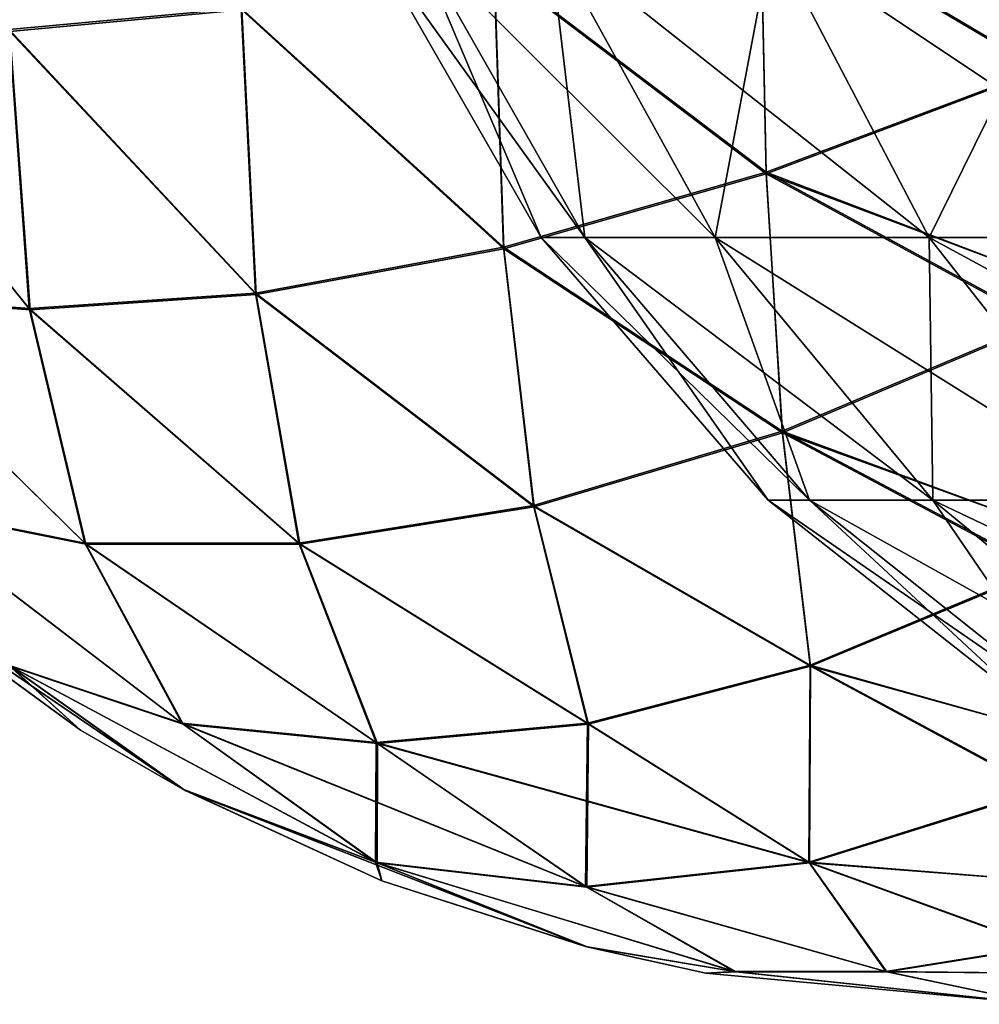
# Model space of a CAD drawing. Header units: millimetres. Extents: x -125 to 125, y -4 to 54.
# Tile 370 of 612: x 38.677 to 38.941, y -3.1 to -2.829. Entities that reach past the tile are written whole.
import ezdxf

# ---------------------------------------------------------------- set-up
doc = ezdxf.new("R2010")
doc.units = ezdxf.units.MM
doc.header["$LTSCALE"] = 65.185185
for name, color, linetype in [('247', 7, 'CONTINUOUS'), ('248', 7, 'CONTINUOUS'), ('249', 7, 'CONTINUOUS'), ('283', 7, 'CONTINUOUS'), ('284', 7, 'CONTINUOUS'), ('285', 7, 'CONTINUOUS'), ('319', 7, 'CONTINUOUS'), ('320', 7, 'CONTINUOUS'), ('321', 7, 'CONTINUOUS'), ('322', 7, 'CONTINUOUS')]:
    doc.layers.add(name, color=color, linetype=linetype)

msp = doc.modelspace()

# ---------------------------------------------------------------- linework, layer by layer
at = {"layer": '247', "color": 7, "linetype": 'Continuous'}
for points in [[(38.65179, -2.74917, 122.79603), (38.73843, -2.82651, 122.7741), (38.67468, -2.83245, 122.82193), (38.65179, -2.74917, 122.79603)], [(38.95817, -2.77475, 122.69346), (38.95817, -2.84315, 122.72503), (38.88102, -2.79757, 122.70914), (38.95817, -2.77475, 122.69346)], [(38.88102, -2.79757, 122.70914), (38.88258, -2.87162, 122.749), (38.8078, -2.81478, 122.73618), (38.88102, -2.79757, 122.70914)], [(38.95817, -2.84315, 122.72503), (38.88258, -2.87162, 122.749), (38.88102, -2.79757, 122.70914), (38.95817, -2.84315, 122.72503)], [(38.8078, -2.81478, 122.73618), (38.81046, -2.89223, 122.78406), (38.73843, -2.82651, 122.7741), (38.8078, -2.81478, 122.73618)], [(38.88258, -2.87162, 122.749), (38.81046, -2.89223, 122.78406), (38.8078, -2.81478, 122.73618), (38.88258, -2.87162, 122.749)], [(38.73843, -2.82651, 122.7741), (38.74239, -2.90482, 122.82947), (38.67468, -2.83245, 122.82193), (38.73843, -2.82651, 122.7741)], [(38.81046, -2.89223, 122.78406), (38.74239, -2.90482, 122.82947), (38.73843, -2.82651, 122.7741), (38.81046, -2.89223, 122.78406)], [(38.68024, -2.90906, 122.88401), (38.62571, -2.90482, 122.94616), (38.61816, -2.83245, 122.87844), (38.68024, -2.90906, 122.88401)], [(38.67468, -2.83245, 122.82193), (38.68024, -2.90906, 122.88401), (38.61816, -2.83245, 122.87844), (38.67468, -2.83245, 122.82193)], [(38.74239, -2.90482, 122.82947), (38.68024, -2.90906, 122.88401), (38.67468, -2.83245, 122.82193), (38.74239, -2.90482, 122.82947)], [(38.95817, -2.84315, 122.72503), (38.95817, -2.91275, 122.77182), (38.88258, -2.87162, 122.749), (38.95817, -2.84315, 122.72503)], [(38.88258, -2.87162, 122.749), (38.88707, -2.94282, 122.80497), (38.81046, -2.89223, 122.78406), (38.88258, -2.87162, 122.749)], [(38.95817, -2.91275, 122.77182), (38.88707, -2.94282, 122.80497), (38.88258, -2.87162, 122.749), (38.95817, -2.91275, 122.77182)], [(38.81046, -2.89223, 122.78406), (38.81879, -2.96319, 122.84781), (38.74239, -2.90482, 122.82947), (38.81046, -2.89223, 122.78406)], [(38.88707, -2.94282, 122.80497), (38.81879, -2.96319, 122.84781), (38.81046, -2.89223, 122.78406), (38.88707, -2.94282, 122.80497)], [(38.69558, -2.97351, 122.95813), (38.64405, -2.96319, 123.02255), (38.62571, -2.90482, 122.94616), (38.69558, -2.97351, 122.95813)], [(38.68024, -2.90906, 122.88401), (38.69558, -2.97351, 122.95813), (38.62571, -2.90482, 122.94616), (38.68024, -2.90906, 122.88401)], [(38.74239, -2.90482, 122.82947), (38.75437, -2.97351, 122.89934), (38.68024, -2.90906, 122.88401), (38.74239, -2.90482, 122.82947)], [(38.81879, -2.96319, 122.84781), (38.75437, -2.97351, 122.89934), (38.74239, -2.90482, 122.82947), (38.81879, -2.96319, 122.84781)], [(38.75437, -2.97351, 122.89934), (38.69558, -2.97351, 122.95813), (38.68024, -2.90906, 122.88401), (38.75437, -2.97351, 122.89934)], [(38.95817, -2.91275, 122.77182), (38.95817, -2.98068, 122.83776), (38.88707, -2.94282, 122.80497), (38.95817, -2.91275, 122.77182)], [(38.88707, -2.94282, 122.80497), (38.89478, -3.00704, 122.87856), (38.81879, -2.96319, 122.84781), (38.88707, -2.94282, 122.80497)], [(38.95817, -2.98068, 122.83776), (38.89478, -3.00704, 122.87856), (38.88707, -2.94282, 122.80497), (38.95817, -2.98068, 122.83776)], [(38.72232, -3.02295, 123.03747), (38.6748, -3.00704, 123.09854), (38.64405, -2.96319, 123.02255), (38.72232, -3.02295, 123.03747)], [(38.69558, -2.97351, 122.95813), (38.72232, -3.02295, 123.03747), (38.64405, -2.96319, 123.02255), (38.69558, -2.97351, 122.95813)], [(38.81879, -2.96319, 122.84781), (38.8337, -3.02295, 122.92609), (38.75437, -2.97351, 122.89934), (38.81879, -2.96319, 122.84781)], [(38.89478, -3.00704, 122.87856), (38.8337, -3.02295, 122.92609), (38.81879, -2.96319, 122.84781), (38.89478, -3.00704, 122.87856)], [(38.77574, -3.0283, 122.9795), (38.72232, -3.02295, 123.03747), (38.69558, -2.97351, 122.95813), (38.77574, -3.0283, 122.9795)], [(38.75437, -2.97351, 122.89934), (38.77574, -3.0283, 122.9795), (38.69558, -2.97351, 122.95813), (38.75437, -2.97351, 122.89934)], [(38.8337, -3.02295, 122.92609), (38.77574, -3.0283, 122.9795), (38.75437, -2.97351, 122.89934), (38.8337, -3.02295, 122.92609)], [(38.6748, -3.00704, 123.09854), (38.69413, -3.0246, 123.16193), (38.634, -2.98068, 123.16193), (38.6748, -3.00704, 123.09854)], [(38.95817, -2.98068, 122.83776), (38.95817, -3.04116, 122.9266), (38.89478, -3.00704, 122.87856), (38.95817, -2.98068, 122.83776)], [(38.72284, -3.04116, 123.16193), (38.69413, -3.0246, 123.16193), (38.6748, -3.00704, 123.09854), (38.72284, -3.04116, 123.16193)], [(38.72232, -3.02295, 123.03747), (38.77566, -3.06112, 123.09822), (38.6748, -3.00704, 123.09854), (38.72232, -3.02295, 123.03747)], [(38.77566, -3.06112, 123.09822), (38.72284, -3.04116, 123.16193), (38.6748, -3.00704, 123.09854), (38.77566, -3.06112, 123.09822)], [(38.89478, -3.00704, 122.87856), (38.89445, -3.06112, 122.97942), (38.8337, -3.02295, 122.92609), (38.89478, -3.00704, 122.87856)], [(38.95817, -3.04116, 122.9266), (38.89445, -3.06112, 122.97942), (38.89478, -3.00704, 122.87856), (38.95817, -3.04116, 122.9266)], [(38.77574, -3.0283, 122.9795), (38.77566, -3.06112, 123.09822), (38.72232, -3.02295, 123.03747), (38.77574, -3.0283, 122.9795)], [(38.8337, -3.02295, 122.92609), (38.83328, -3.06777, 123.03704), (38.77574, -3.0283, 122.9795), (38.8337, -3.02295, 122.92609)], [(38.89445, -3.06112, 122.97942), (38.83328, -3.06777, 123.03704), (38.8337, -3.02295, 122.92609), (38.89445, -3.06112, 122.97942)], [(38.83328, -3.06777, 123.03704), (38.77566, -3.06112, 123.09822), (38.77574, -3.0283, 122.9795), (38.83328, -3.06777, 123.03704)], [(38.77566, -3.06112, 123.09822), (38.77694, -3.066, 123.16193), (38.72284, -3.04116, 123.16193), (38.77566, -3.06112, 123.09822)], [(38.95817, -3.04116, 122.9266), (38.95817, -3.08426, 123.03744), (38.89445, -3.06112, 122.97942), (38.95817, -3.04116, 122.9266)], [(38.8743, -3.09109, 123.1195), (38.83368, -3.08426, 123.16193), (38.77566, -3.06112, 123.09822), (38.8743, -3.09109, 123.1195)], [(38.83328, -3.06777, 123.03704), (38.8743, -3.09109, 123.1195), (38.77566, -3.06112, 123.09822), (38.83328, -3.06777, 123.03704)], [(38.83368, -3.08426, 123.16193), (38.77694, -3.066, 123.16193), (38.77566, -3.06112, 123.09822), (38.83368, -3.08426, 123.16193)], [(38.89445, -3.06112, 122.97942), (38.91574, -3.09109, 123.07806), (38.83328, -3.06777, 123.03704), (38.89445, -3.06112, 122.97942)], [(38.95817, -3.08426, 123.03744), (38.91574, -3.09109, 123.07806), (38.89445, -3.06112, 122.97942), (38.95817, -3.08426, 123.03744)], [(38.91574, -3.09109, 123.07806), (38.8743, -3.09109, 123.1195), (38.83328, -3.06777, 123.03704), (38.91574, -3.09109, 123.07806)], [(38.83368, -3.08426, 123.16193), (38.8743, -3.09109, 123.1195), (38.86597, -3.09143, 123.16193), (38.83368, -3.08426, 123.16193)], [(38.95817, -3.08426, 123.03744), (38.95817, -3.09143, 123.06974), (38.91574, -3.09109, 123.07806), (38.95817, -3.08426, 123.03744)], [(38.8743, -3.09109, 123.1195), (38.95817, -3.1, 123.16193), (38.86597, -3.09143, 123.16193), (38.8743, -3.09109, 123.1195)], [(38.91574, -3.09109, 123.07806), (38.95817, -3.1, 123.16193), (38.8743, -3.09109, 123.1195), (38.91574, -3.09109, 123.07806)], [(38.95817, -3.09143, 123.06974), (38.95817, -3.1, 123.16193), (38.91574, -3.09109, 123.07806), (38.95817, -3.09143, 123.06974)]]:
    msp.add_3dface(points, dxfattribs=at)
at = {"layer": '248', "color": 7, "linetype": 'Continuous'}
for points in [[(38.634, -2.98068, 123.7456), (38.69413, -3.0246, 123.16193), (38.69413, -3.0246, 123.7456), (38.634, -2.98068, 123.7456)], [(38.634, -2.98068, 123.16193), (38.69413, -3.0246, 123.16193), (38.634, -2.98068, 123.7456), (38.634, -2.98068, 123.16193)], [(38.69413, -3.0246, 123.7456), (38.72284, -3.04116, 123.16193), (38.72284, -3.04116, 123.7456), (38.69413, -3.0246, 123.7456)], [(38.69413, -3.0246, 123.16193), (38.72284, -3.04116, 123.16193), (38.69413, -3.0246, 123.7456), (38.69413, -3.0246, 123.16193)], [(38.72284, -3.04116, 123.16193), (38.77694, -3.066, 123.16193), (38.72284, -3.04116, 123.7456), (38.72284, -3.04116, 123.16193)], [(38.72284, -3.04116, 123.7456), (38.77694, -3.066, 123.16193), (38.77694, -3.066, 123.7456), (38.72284, -3.04116, 123.7456)], [(38.77694, -3.066, 123.7456), (38.83368, -3.08426, 123.16193), (38.83368, -3.08426, 123.7456), (38.77694, -3.066, 123.7456)], [(38.77694, -3.066, 123.16193), (38.83368, -3.08426, 123.16193), (38.77694, -3.066, 123.7456), (38.77694, -3.066, 123.16193)], [(38.83368, -3.08426, 123.16193), (38.86597, -3.09143, 123.16193), (38.83368, -3.08426, 123.7456), (38.83368, -3.08426, 123.16193)], [(38.83368, -3.08426, 123.7456), (38.86597, -3.09143, 123.16193), (38.86597, -3.09143, 123.7456), (38.83368, -3.08426, 123.7456)], [(38.86597, -3.09143, 123.16193), (38.95817, -3.1, 123.16193), (38.86597, -3.09143, 123.7456), (38.86597, -3.09143, 123.16193)], [(38.95817, -3.1, 123.16193), (38.95817, -3.1, 123.7456), (38.86597, -3.09143, 123.7456), (38.95817, -3.1, 123.16193)]]:
    msp.add_3dface(points, dxfattribs=at)
at = {"layer": '249', "color": 7, "linetype": 'Continuous'}
for points in [[(38.65179, -2.74917, 124.11149), (38.67468, -2.83245, 124.0856), (38.73843, -2.82651, 124.13343), (38.65179, -2.74917, 124.11149)], [(38.8078, -2.81478, 124.17134), (38.88258, -2.87162, 124.15852), (38.88102, -2.79757, 124.19838), (38.8078, -2.81478, 124.17134)], [(38.88258, -2.87162, 124.15852), (38.95817, -2.84315, 124.1825), (38.88102, -2.79757, 124.19838), (38.88258, -2.87162, 124.15852)], [(38.95817, -2.84315, 124.1825), (38.95817, -2.82113, 124.19404), (38.88102, -2.79757, 124.19838), (38.95817, -2.84315, 124.1825)], [(38.73843, -2.82651, 124.13343), (38.81046, -2.89223, 124.12347), (38.8078, -2.81478, 124.17134), (38.73843, -2.82651, 124.13343)], [(38.81046, -2.89223, 124.12347), (38.88258, -2.87162, 124.15852), (38.8078, -2.81478, 124.17134), (38.81046, -2.89223, 124.12347)], [(38.67468, -2.83245, 124.0856), (38.74239, -2.90482, 124.07805), (38.73843, -2.82651, 124.13343), (38.67468, -2.83245, 124.0856)], [(38.74239, -2.90482, 124.07805), (38.81046, -2.89223, 124.12347), (38.73843, -2.82651, 124.13343), (38.74239, -2.90482, 124.07805)], [(38.61816, -2.83245, 124.02909), (38.68024, -2.90906, 124.02352), (38.67468, -2.83245, 124.0856), (38.61816, -2.83245, 124.02909)], [(38.62571, -2.90482, 123.96137), (38.68024, -2.90906, 124.02352), (38.61816, -2.83245, 124.02909), (38.62571, -2.90482, 123.96137)], [(38.68024, -2.90906, 124.02352), (38.74239, -2.90482, 124.07805), (38.67468, -2.83245, 124.0856), (38.68024, -2.90906, 124.02352)], [(38.95817, -2.90003, 124.14558), (38.95817, -2.84315, 124.1825), (38.88258, -2.87162, 124.15852), (38.95817, -2.90003, 124.14558)], [(38.81046, -2.89223, 124.12347), (38.88707, -2.94282, 124.10256), (38.88258, -2.87162, 124.15852), (38.81046, -2.89223, 124.12347)], [(38.88707, -2.94282, 124.10256), (38.95817, -2.91275, 124.13571), (38.88258, -2.87162, 124.15852), (38.88707, -2.94282, 124.10256)], [(38.95817, -2.91275, 124.13571), (38.95817, -2.90003, 124.14558), (38.88258, -2.87162, 124.15852), (38.95817, -2.91275, 124.13571)], [(38.74239, -2.90482, 124.07805), (38.81879, -2.96319, 124.05971), (38.81046, -2.89223, 124.12347), (38.74239, -2.90482, 124.07805)], [(38.81879, -2.96319, 124.05971), (38.88707, -2.94282, 124.10256), (38.81046, -2.89223, 124.12347), (38.81879, -2.96319, 124.05971)], [(38.62571, -2.90482, 123.96137), (38.69558, -2.97351, 123.9494), (38.68024, -2.90906, 124.02352), (38.62571, -2.90482, 123.96137)], [(38.64405, -2.96319, 123.88497), (38.69558, -2.97351, 123.9494), (38.62571, -2.90482, 123.96137), (38.64405, -2.96319, 123.88497)], [(38.68024, -2.90906, 124.02352), (38.75437, -2.97351, 124.00819), (38.74239, -2.90482, 124.07805), (38.68024, -2.90906, 124.02352)], [(38.75437, -2.97351, 124.00819), (38.81879, -2.96319, 124.05971), (38.74239, -2.90482, 124.07805), (38.75437, -2.97351, 124.00819)], [(38.69558, -2.97351, 123.9494), (38.75437, -2.97351, 124.00819), (38.68024, -2.90906, 124.02352), (38.69558, -2.97351, 123.9494)], [(38.95817, -2.96863, 124.0834), (38.95817, -2.91275, 124.13571), (38.88707, -2.94282, 124.10256), (38.95817, -2.96863, 124.0834)], [(38.81879, -2.96319, 124.05971), (38.89478, -3.00704, 124.02896), (38.88707, -2.94282, 124.10256), (38.81879, -2.96319, 124.05971)], [(38.89478, -3.00704, 124.02896), (38.95817, -2.98068, 124.06977), (38.88707, -2.94282, 124.10256), (38.89478, -3.00704, 124.02896)], [(38.95817, -2.98068, 124.06977), (38.95817, -2.96863, 124.0834), (38.88707, -2.94282, 124.10256), (38.95817, -2.98068, 124.06977)], [(38.64405, -2.96319, 123.88497), (38.72232, -3.02295, 123.87006), (38.69558, -2.97351, 123.9494), (38.64405, -2.96319, 123.88497)], [(38.6748, -3.00704, 123.80898), (38.72232, -3.02295, 123.87006), (38.64405, -2.96319, 123.88497), (38.6748, -3.00704, 123.80898)], [(38.75437, -2.97351, 124.00819), (38.8337, -3.02295, 123.98144), (38.81879, -2.96319, 124.05971), (38.75437, -2.97351, 124.00819)], [(38.8337, -3.02295, 123.98144), (38.89478, -3.00704, 124.02896), (38.81879, -2.96319, 124.05971), (38.8337, -3.02295, 123.98144)], [(38.69558, -2.97351, 123.9494), (38.77574, -3.0283, 123.92803), (38.75437, -2.97351, 124.00819), (38.69558, -2.97351, 123.9494)], [(38.72232, -3.02295, 123.87006), (38.77574, -3.0283, 123.92803), (38.69558, -2.97351, 123.9494), (38.72232, -3.02295, 123.87006)], [(38.77574, -3.0283, 123.92803), (38.8337, -3.02295, 123.98144), (38.75437, -2.97351, 124.00819), (38.77574, -3.0283, 123.92803)], [(38.634, -2.98068, 123.7456), (38.72284, -3.04116, 123.7456), (38.6748, -3.00704, 123.80898), (38.634, -2.98068, 123.7456)], [(38.634, -2.98068, 123.7456), (38.69413, -3.0246, 123.7456), (38.72284, -3.04116, 123.7456), (38.634, -2.98068, 123.7456)], [(38.95817, -3.0246, 124.00964), (38.95817, -2.98068, 124.06977), (38.89478, -3.00704, 124.02896), (38.95817, -3.0246, 124.00964)], [(38.72284, -3.04116, 123.7456), (38.77566, -3.06112, 123.80931), (38.6748, -3.00704, 123.80898), (38.72284, -3.04116, 123.7456)], [(38.6748, -3.00704, 123.80898), (38.77566, -3.06112, 123.80931), (38.72232, -3.02295, 123.87006), (38.6748, -3.00704, 123.80898)], [(38.8337, -3.02295, 123.98144), (38.89445, -3.06112, 123.9281), (38.89478, -3.00704, 124.02896), (38.8337, -3.02295, 123.98144)], [(38.89445, -3.06112, 123.9281), (38.95817, -3.04116, 123.98092), (38.89478, -3.00704, 124.02896), (38.89445, -3.06112, 123.9281)], [(38.95817, -3.04116, 123.98092), (38.95817, -3.0246, 124.00964), (38.89478, -3.00704, 124.02896), (38.95817, -3.04116, 123.98092)], [(38.72232, -3.02295, 123.87006), (38.83328, -3.06777, 123.87048), (38.77574, -3.0283, 123.92803), (38.72232, -3.02295, 123.87006)], [(38.77566, -3.06112, 123.80931), (38.83328, -3.06777, 123.87048), (38.72232, -3.02295, 123.87006), (38.77566, -3.06112, 123.80931)], [(38.77574, -3.0283, 123.92803), (38.89445, -3.06112, 123.9281), (38.8337, -3.02295, 123.98144), (38.77574, -3.0283, 123.92803)], [(38.83328, -3.06777, 123.87048), (38.89445, -3.06112, 123.9281), (38.77574, -3.0283, 123.92803), (38.83328, -3.06777, 123.87048)], [(38.72284, -3.04116, 123.7456), (38.83368, -3.08426, 123.7456), (38.77566, -3.06112, 123.80931), (38.72284, -3.04116, 123.7456)], [(38.72284, -3.04116, 123.7456), (38.77694, -3.066, 123.7456), (38.83368, -3.08426, 123.7456), (38.72284, -3.04116, 123.7456)], [(38.95817, -3.066, 123.92682), (38.95817, -3.04116, 123.98092), (38.89445, -3.06112, 123.9281), (38.95817, -3.066, 123.92682)], [(38.83368, -3.08426, 123.7456), (38.8743, -3.09109, 123.78802), (38.77566, -3.06112, 123.80931), (38.83368, -3.08426, 123.7456)], [(38.77566, -3.06112, 123.80931), (38.8743, -3.09109, 123.78802), (38.83328, -3.06777, 123.87048), (38.77566, -3.06112, 123.80931)], [(38.83328, -3.06777, 123.87048), (38.91574, -3.09109, 123.82946), (38.89445, -3.06112, 123.9281), (38.83328, -3.06777, 123.87048)], [(38.95817, -3.08426, 123.87008), (38.95817, -3.066, 123.92682), (38.89445, -3.06112, 123.9281), (38.95817, -3.08426, 123.87008)], [(38.91574, -3.09109, 123.82946), (38.95817, -3.08426, 123.87008), (38.89445, -3.06112, 123.9281), (38.91574, -3.09109, 123.82946)], [(38.8743, -3.09109, 123.78802), (38.91574, -3.09109, 123.82946), (38.83328, -3.06777, 123.87048), (38.8743, -3.09109, 123.78802)], [(38.83368, -3.08426, 123.7456), (38.86597, -3.09143, 123.7456), (38.8743, -3.09109, 123.78802), (38.83368, -3.08426, 123.7456)], [(38.95817, -3.09143, 123.83779), (38.95817, -3.08426, 123.87008), (38.91574, -3.09109, 123.82946), (38.95817, -3.09143, 123.83779)], [(38.86597, -3.09143, 123.7456), (38.95817, -3.1, 123.7456), (38.8743, -3.09109, 123.78802), (38.86597, -3.09143, 123.7456)], [(38.8743, -3.09109, 123.78802), (38.95817, -3.1, 123.7456), (38.91574, -3.09109, 123.82946), (38.8743, -3.09109, 123.78802)], [(38.95817, -3.1, 123.7456), (38.95817, -3.09143, 123.83779), (38.91574, -3.09109, 123.82946), (38.95817, -3.1, 123.7456)]]:
    msp.add_3dface(points, dxfattribs=at)
at = {"layer": '283', "color": 7, "linetype": 'Continuous'}
for points in [[(38.7383, -2.82604, -122.7739), (38.65168, -2.74865, -122.79591), (38.67451, -2.83197, -122.82174), (38.7383, -2.82604, -122.7739)], [(38.88097, -2.79714, -122.70896), (38.80771, -2.81433, -122.73599), (38.88252, -2.8712, -122.74873), (38.88097, -2.79714, -122.70896)], [(38.95817, -2.84274, -122.7248), (38.95817, -2.82113, -122.71349), (38.88097, -2.79714, -122.70896), (38.95817, -2.84274, -122.7248)], [(38.95817, -2.84274, -122.7248), (38.88097, -2.79714, -122.70896), (38.88252, -2.8712, -122.74873), (38.95817, -2.84274, -122.7248)], [(38.80771, -2.81433, -122.73599), (38.7383, -2.82604, -122.7739), (38.81033, -2.8918, -122.78378), (38.80771, -2.81433, -122.73599)], [(38.88252, -2.8712, -122.74873), (38.80771, -2.81433, -122.73599), (38.81033, -2.8918, -122.78378), (38.88252, -2.8712, -122.74873)], [(38.7383, -2.82604, -122.7739), (38.67451, -2.83197, -122.82174), (38.7422, -2.9044, -122.82921), (38.7383, -2.82604, -122.7739)], [(38.81033, -2.8918, -122.78378), (38.7383, -2.82604, -122.7739), (38.7422, -2.9044, -122.82921), (38.81033, -2.8918, -122.78378)], [(38.68001, -2.90863, -122.88377), (38.61797, -2.83197, -122.87827), (38.62544, -2.9044, -122.94597), (38.68001, -2.90863, -122.88377)], [(38.67451, -2.83197, -122.82174), (38.61797, -2.83197, -122.87827), (38.68001, -2.90863, -122.88377), (38.67451, -2.83197, -122.82174)], [(38.7422, -2.9044, -122.82921), (38.67451, -2.83197, -122.82174), (38.68001, -2.90863, -122.88377), (38.7422, -2.9044, -122.82921)], [(38.95817, -2.90003, -122.76195), (38.95817, -2.84274, -122.7248), (38.88252, -2.8712, -122.74873), (38.95817, -2.90003, -122.76195)], [(38.88252, -2.8712, -122.74873), (38.81033, -2.8918, -122.78378), (38.88699, -2.94242, -122.8046), (38.88252, -2.8712, -122.74873)], [(38.95817, -2.91234, -122.77149), (38.95817, -2.90003, -122.76195), (38.88252, -2.8712, -122.74873), (38.95817, -2.91234, -122.77149)], [(38.95817, -2.91234, -122.77149), (38.88252, -2.8712, -122.74873), (38.88699, -2.94242, -122.8046), (38.95817, -2.91234, -122.77149)], [(38.81033, -2.8918, -122.78378), (38.7422, -2.9044, -122.82921), (38.81862, -2.96281, -122.84746), (38.81033, -2.8918, -122.78378)], [(38.88699, -2.94242, -122.8046), (38.81033, -2.8918, -122.78378), (38.81862, -2.96281, -122.84746), (38.88699, -2.94242, -122.8046)], [(38.68001, -2.90863, -122.88377), (38.62544, -2.9044, -122.94597), (38.69526, -2.97315, -122.95787), (38.68001, -2.90863, -122.88377)], [(38.69526, -2.97315, -122.95787), (38.62544, -2.9044, -122.94597), (38.64369, -2.96281, -123.02238), (38.69526, -2.97315, -122.95787)], [(38.7422, -2.9044, -122.82921), (38.68001, -2.90863, -122.88377), (38.75411, -2.97315, -122.89902), (38.7422, -2.9044, -122.82921)], [(38.81862, -2.96281, -122.84746), (38.7422, -2.9044, -122.82921), (38.75411, -2.97315, -122.89902), (38.81862, -2.96281, -122.84746)], [(38.75411, -2.97315, -122.89902), (38.68001, -2.90863, -122.88377), (38.69526, -2.97315, -122.95787), (38.75411, -2.97315, -122.89902)], [(38.95817, -2.96863, -122.82413), (38.95817, -2.91234, -122.77149), (38.88699, -2.94242, -122.8046), (38.95817, -2.96863, -122.82413)], [(38.88699, -2.94242, -122.8046), (38.81862, -2.96281, -122.84746), (38.89467, -3.00671, -122.8781), (38.88699, -2.94242, -122.8046)], [(38.95817, -2.98029, -122.83731), (38.95817, -2.96863, -122.82413), (38.88699, -2.94242, -122.8046), (38.95817, -2.98029, -122.83731)], [(38.95817, -2.98029, -122.83731), (38.88699, -2.94242, -122.8046), (38.89467, -3.00671, -122.8781), (38.95817, -2.98029, -122.83731)], [(38.69526, -2.97315, -122.95787), (38.64369, -2.96281, -123.02238), (38.72192, -3.02266, -123.03724), (38.69526, -2.97315, -122.95787)], [(38.72192, -3.02266, -123.03724), (38.64369, -2.96281, -123.02238), (38.67434, -3.00671, -123.09843), (38.72192, -3.02266, -123.03724)], [(38.81862, -2.96281, -122.84746), (38.75411, -2.97315, -122.89902), (38.83348, -3.02266, -122.92568), (38.81862, -2.96281, -122.84746)], [(38.89467, -3.00671, -122.8781), (38.81862, -2.96281, -122.84746), (38.83348, -3.02266, -122.92568), (38.89467, -3.00671, -122.8781)], [(38.77541, -3.02802, -122.97917), (38.69526, -2.97315, -122.95787), (38.72192, -3.02266, -123.03724), (38.77541, -3.02802, -122.97917)], [(38.75411, -2.97315, -122.89902), (38.69526, -2.97315, -122.95787), (38.77541, -3.02802, -122.97917), (38.75411, -2.97315, -122.89902)], [(38.83348, -3.02266, -122.92568), (38.75411, -2.97315, -122.89902), (38.77541, -3.02802, -122.97917), (38.83348, -3.02266, -122.92568)], [(38.67434, -3.00671, -123.09843), (38.63355, -2.98029, -123.16193), (38.72223, -3.04084, -123.16193), (38.67434, -3.00671, -123.09843)], [(38.72223, -3.04084, -123.16193), (38.63355, -2.98029, -123.16193), (38.69413, -3.0246, -123.16193), (38.72223, -3.04084, -123.16193)], [(38.95817, -3.0246, -122.89789), (38.95817, -2.98029, -122.83731), (38.89467, -3.00671, -122.8781), (38.95817, -3.0246, -122.89789)], [(38.72192, -3.02266, -123.03724), (38.67434, -3.00671, -123.09843), (38.77515, -3.06089, -123.09803), (38.72192, -3.02266, -123.03724)], [(38.77515, -3.06089, -123.09803), (38.67434, -3.00671, -123.09843), (38.72223, -3.04084, -123.16193), (38.77515, -3.06089, -123.09803)], [(38.89467, -3.00671, -122.8781), (38.83348, -3.02266, -122.92568), (38.89427, -3.06089, -122.97892), (38.89467, -3.00671, -122.8781)], [(38.95817, -3.04084, -122.926), (38.89467, -3.00671, -122.8781), (38.89427, -3.06089, -122.97892), (38.95817, -3.04084, -122.926)], [(38.95817, -3.04084, -122.926), (38.95817, -3.0246, -122.89789), (38.89467, -3.00671, -122.8781), (38.95817, -3.04084, -122.926)], [(38.77541, -3.02802, -122.97917), (38.72192, -3.02266, -123.03724), (38.83292, -3.06758, -123.03668), (38.77541, -3.02802, -122.97917)], [(38.83292, -3.06758, -123.03668), (38.72192, -3.02266, -123.03724), (38.77515, -3.06089, -123.09803), (38.83292, -3.06758, -123.03668)], [(38.83348, -3.02266, -122.92568), (38.77541, -3.02802, -122.97917), (38.89427, -3.06089, -122.97892), (38.83348, -3.02266, -122.92568)], [(38.89427, -3.06089, -122.97892), (38.77541, -3.02802, -122.97917), (38.83292, -3.06758, -123.03668), (38.89427, -3.06089, -122.97892)], [(38.83295, -3.08407, -123.16193), (38.72223, -3.04084, -123.16193), (38.77694, -3.066, -123.16193), (38.83295, -3.08407, -123.16193)], [(38.77515, -3.06089, -123.09803), (38.72223, -3.04084, -123.16193), (38.83295, -3.08407, -123.16193), (38.77515, -3.06089, -123.09803)], [(38.95817, -3.066, -122.98071), (38.95817, -3.04084, -122.926), (38.89427, -3.06089, -122.97892), (38.95817, -3.066, -122.98071)], [(38.87381, -3.09098, -123.11925), (38.77515, -3.06089, -123.09803), (38.83295, -3.08407, -123.16193), (38.87381, -3.09098, -123.11925)], [(38.83292, -3.06758, -123.03668), (38.77515, -3.06089, -123.09803), (38.87381, -3.09098, -123.11925), (38.83292, -3.06758, -123.03668)], [(38.89427, -3.06089, -122.97892), (38.83292, -3.06758, -123.03668), (38.91548, -3.09098, -123.07757), (38.89427, -3.06089, -122.97892)], [(38.95817, -3.08407, -123.03672), (38.95817, -3.066, -122.98071), (38.89427, -3.06089, -122.97892), (38.95817, -3.08407, -123.03672)], [(38.95817, -3.08407, -123.03672), (38.89427, -3.06089, -122.97892), (38.91548, -3.09098, -123.07757), (38.95817, -3.08407, -123.03672)], [(38.91548, -3.09098, -123.07757), (38.83292, -3.06758, -123.03668), (38.87381, -3.09098, -123.11925), (38.91548, -3.09098, -123.07757)], [(38.87381, -3.09098, -123.11925), (38.83295, -3.08407, -123.16193), (38.86597, -3.09143, -123.16193), (38.87381, -3.09098, -123.11925)], [(38.95817, -3.09143, -123.06974), (38.95817, -3.08407, -123.03672), (38.91548, -3.09098, -123.07757), (38.95817, -3.09143, -123.06974)], [(38.95817, -3.1, -123.16193), (38.87381, -3.09098, -123.11925), (38.86597, -3.09143, -123.16193), (38.95817, -3.1, -123.16193)], [(38.95817, -3.1, -123.16193), (38.91548, -3.09098, -123.07757), (38.87381, -3.09098, -123.11925), (38.95817, -3.1, -123.16193)], [(38.95817, -3.1, -123.16193), (38.95817, -3.09143, -123.06974), (38.91548, -3.09098, -123.07757), (38.95817, -3.1, -123.16193)]]:
    msp.add_3dface(points, dxfattribs=at)
at = {"layer": '284', "color": 7, "linetype": 'Continuous'}
for points in [[(38.69413, -3.0246, -123.16193), (38.63355, -2.98029, -123.16193), (38.69413, -3.0246, -123.7456), (38.69413, -3.0246, -123.16193)], [(38.69413, -3.0246, -123.7456), (38.63355, -2.98029, -123.16193), (38.63355, -2.98029, -123.7456), (38.69413, -3.0246, -123.7456)], [(38.72223, -3.04084, -123.7456), (38.69413, -3.0246, -123.16193), (38.69413, -3.0246, -123.7456), (38.72223, -3.04084, -123.7456)], [(38.72223, -3.04084, -123.16193), (38.69413, -3.0246, -123.16193), (38.72223, -3.04084, -123.7456), (38.72223, -3.04084, -123.16193)], [(38.77694, -3.066, -123.7456), (38.72223, -3.04084, -123.16193), (38.72223, -3.04084, -123.7456), (38.77694, -3.066, -123.7456)], [(38.77694, -3.066, -123.16193), (38.72223, -3.04084, -123.16193), (38.77694, -3.066, -123.7456), (38.77694, -3.066, -123.16193)], [(38.83295, -3.08407, -123.7456), (38.77694, -3.066, -123.16193), (38.77694, -3.066, -123.7456), (38.83295, -3.08407, -123.7456)], [(38.83295, -3.08407, -123.16193), (38.77694, -3.066, -123.16193), (38.83295, -3.08407, -123.7456), (38.83295, -3.08407, -123.16193)], [(38.86597, -3.09143, -123.7456), (38.83295, -3.08407, -123.16193), (38.83295, -3.08407, -123.7456), (38.86597, -3.09143, -123.7456)], [(38.86597, -3.09143, -123.16193), (38.83295, -3.08407, -123.16193), (38.86597, -3.09143, -123.7456), (38.86597, -3.09143, -123.16193)], [(38.95817, -3.1, -123.7456), (38.95817, -3.1, -123.16193), (38.86597, -3.09143, -123.16193), (38.95817, -3.1, -123.7456)], [(38.95817, -3.1, -123.7456), (38.86597, -3.09143, -123.16193), (38.86597, -3.09143, -123.7456), (38.95817, -3.1, -123.7456)]]:
    msp.add_3dface(points, dxfattribs=at)
at = {"layer": '285', "color": 7, "linetype": 'Continuous'}
for points in [[(38.67451, -2.83197, -124.08579), (38.65168, -2.74865, -124.11161), (38.7383, -2.82604, -124.13362), (38.67451, -2.83197, -124.08579)], [(38.88097, -2.79714, -124.19856), (38.95817, -2.77434, -124.21422), (38.95817, -2.84274, -124.18272), (38.88097, -2.79714, -124.19856)], [(38.80771, -2.81433, -124.17154), (38.88097, -2.79714, -124.19856), (38.88252, -2.8712, -124.15879), (38.80771, -2.81433, -124.17154)], [(38.88252, -2.8712, -124.15879), (38.88097, -2.79714, -124.19856), (38.95817, -2.84274, -124.18272), (38.88252, -2.8712, -124.15879)], [(38.7383, -2.82604, -124.13362), (38.80771, -2.81433, -124.17154), (38.81033, -2.8918, -124.12374), (38.7383, -2.82604, -124.13362)], [(38.81033, -2.8918, -124.12374), (38.80771, -2.81433, -124.17154), (38.88252, -2.8712, -124.15879), (38.81033, -2.8918, -124.12374)], [(38.67451, -2.83197, -124.08579), (38.7383, -2.82604, -124.13362), (38.7422, -2.9044, -124.07832), (38.67451, -2.83197, -124.08579)], [(38.7422, -2.9044, -124.07832), (38.7383, -2.82604, -124.13362), (38.81033, -2.8918, -124.12374), (38.7422, -2.9044, -124.07832)], [(38.61797, -2.83197, -124.02925), (38.67451, -2.83197, -124.08579), (38.68001, -2.90863, -124.02376), (38.61797, -2.83197, -124.02925)], [(38.62544, -2.9044, -123.96156), (38.61797, -2.83197, -124.02925), (38.68001, -2.90863, -124.02376), (38.62544, -2.9044, -123.96156)], [(38.68001, -2.90863, -124.02376), (38.67451, -2.83197, -124.08579), (38.7422, -2.9044, -124.07832), (38.68001, -2.90863, -124.02376)], [(38.88252, -2.8712, -124.15879), (38.95817, -2.84274, -124.18272), (38.95817, -2.91234, -124.13603), (38.88252, -2.8712, -124.15879)], [(38.81033, -2.8918, -124.12374), (38.88252, -2.8712, -124.15879), (38.88699, -2.94242, -124.10292), (38.81033, -2.8918, -124.12374)], [(38.88699, -2.94242, -124.10292), (38.88252, -2.8712, -124.15879), (38.95817, -2.91234, -124.13603), (38.88699, -2.94242, -124.10292)], [(38.7422, -2.9044, -124.07832), (38.81033, -2.8918, -124.12374), (38.81862, -2.96281, -124.06007), (38.7422, -2.9044, -124.07832)], [(38.81862, -2.96281, -124.06007), (38.81033, -2.8918, -124.12374), (38.88699, -2.94242, -124.10292), (38.81862, -2.96281, -124.06007)], [(38.62544, -2.9044, -123.96156), (38.68001, -2.90863, -124.02376), (38.69526, -2.97315, -123.94965), (38.62544, -2.9044, -123.96156)], [(38.64369, -2.96281, -123.88515), (38.62544, -2.9044, -123.96156), (38.69526, -2.97315, -123.94965), (38.64369, -2.96281, -123.88515)], [(38.68001, -2.90863, -124.02376), (38.7422, -2.9044, -124.07832), (38.75411, -2.97315, -124.0085), (38.68001, -2.90863, -124.02376)], [(38.75411, -2.97315, -124.0085), (38.7422, -2.9044, -124.07832), (38.81862, -2.96281, -124.06007), (38.75411, -2.97315, -124.0085)], [(38.69526, -2.97315, -123.94965), (38.68001, -2.90863, -124.02376), (38.75411, -2.97315, -124.0085), (38.69526, -2.97315, -123.94965)], [(38.88699, -2.94242, -124.10292), (38.95817, -2.91234, -124.13603), (38.95817, -2.98029, -124.07022), (38.88699, -2.94242, -124.10292)], [(38.81862, -2.96281, -124.06007), (38.88699, -2.94242, -124.10292), (38.89467, -3.00671, -124.02942), (38.81862, -2.96281, -124.06007)], [(38.89467, -3.00671, -124.02942), (38.88699, -2.94242, -124.10292), (38.95817, -2.98029, -124.07022), (38.89467, -3.00671, -124.02942)], [(38.64369, -2.96281, -123.88515), (38.69526, -2.97315, -123.94965), (38.72192, -3.02266, -123.87029), (38.64369, -2.96281, -123.88515)], [(38.67434, -3.00671, -123.80909), (38.64369, -2.96281, -123.88515), (38.72192, -3.02266, -123.87029), (38.67434, -3.00671, -123.80909)], [(38.75411, -2.97315, -124.0085), (38.81862, -2.96281, -124.06007), (38.83348, -3.02266, -123.98185), (38.75411, -2.97315, -124.0085)], [(38.83348, -3.02266, -123.98185), (38.81862, -2.96281, -124.06007), (38.89467, -3.00671, -124.02942), (38.83348, -3.02266, -123.98185)], [(38.69526, -2.97315, -123.94965), (38.75411, -2.97315, -124.0085), (38.77541, -3.02802, -123.92836), (38.69526, -2.97315, -123.94965)], [(38.72192, -3.02266, -123.87029), (38.69526, -2.97315, -123.94965), (38.77541, -3.02802, -123.92836), (38.72192, -3.02266, -123.87029)], [(38.77541, -3.02802, -123.92836), (38.75411, -2.97315, -124.0085), (38.83348, -3.02266, -123.98185), (38.77541, -3.02802, -123.92836)], [(38.69413, -3.0246, -123.7456), (38.63355, -2.98029, -123.7456), (38.67434, -3.00671, -123.80909), (38.69413, -3.0246, -123.7456)], [(38.89467, -3.00671, -124.02942), (38.95817, -2.98029, -124.07022), (38.95817, -3.04084, -123.98153), (38.89467, -3.00671, -124.02942)], [(38.67434, -3.00671, -123.80909), (38.72192, -3.02266, -123.87029), (38.77515, -3.06089, -123.80949), (38.67434, -3.00671, -123.80909)], [(38.72223, -3.04084, -123.7456), (38.69413, -3.0246, -123.7456), (38.67434, -3.00671, -123.80909), (38.72223, -3.04084, -123.7456)], [(38.72223, -3.04084, -123.7456), (38.67434, -3.00671, -123.80909), (38.77515, -3.06089, -123.80949), (38.72223, -3.04084, -123.7456)], [(38.83348, -3.02266, -123.98185), (38.89467, -3.00671, -124.02942), (38.89427, -3.06089, -123.92861), (38.83348, -3.02266, -123.98185)], [(38.89427, -3.06089, -123.92861), (38.89467, -3.00671, -124.02942), (38.95817, -3.04084, -123.98153), (38.89427, -3.06089, -123.92861)], [(38.72192, -3.02266, -123.87029), (38.77541, -3.02802, -123.92836), (38.77515, -3.06089, -123.80949), (38.72192, -3.02266, -123.87029)], [(38.77541, -3.02802, -123.92836), (38.83348, -3.02266, -123.98185), (38.83292, -3.06758, -123.87084), (38.77541, -3.02802, -123.92836)], [(38.83292, -3.06758, -123.87084), (38.83348, -3.02266, -123.98185), (38.89427, -3.06089, -123.92861), (38.83292, -3.06758, -123.87084)], [(38.77515, -3.06089, -123.80949), (38.77541, -3.02802, -123.92836), (38.83292, -3.06758, -123.87084), (38.77515, -3.06089, -123.80949)], [(38.77694, -3.066, -123.7456), (38.72223, -3.04084, -123.7456), (38.77515, -3.06089, -123.80949), (38.77694, -3.066, -123.7456)], [(38.89427, -3.06089, -123.92861), (38.95817, -3.04084, -123.98153), (38.95817, -3.08407, -123.87081), (38.89427, -3.06089, -123.92861)], [(38.77515, -3.06089, -123.80949), (38.83292, -3.06758, -123.87084), (38.87381, -3.09098, -123.78828), (38.77515, -3.06089, -123.80949)], [(38.83295, -3.08407, -123.7456), (38.77694, -3.066, -123.7456), (38.77515, -3.06089, -123.80949), (38.83295, -3.08407, -123.7456)], [(38.83295, -3.08407, -123.7456), (38.77515, -3.06089, -123.80949), (38.87381, -3.09098, -123.78828), (38.83295, -3.08407, -123.7456)], [(38.83292, -3.06758, -123.87084), (38.89427, -3.06089, -123.92861), (38.91548, -3.09098, -123.82996), (38.83292, -3.06758, -123.87084)], [(38.91548, -3.09098, -123.82996), (38.89427, -3.06089, -123.92861), (38.95817, -3.08407, -123.87081), (38.91548, -3.09098, -123.82996)], [(38.87381, -3.09098, -123.78828), (38.83292, -3.06758, -123.87084), (38.91548, -3.09098, -123.82996), (38.87381, -3.09098, -123.78828)], [(38.86597, -3.09143, -123.7456), (38.83295, -3.08407, -123.7456), (38.87381, -3.09098, -123.78828), (38.86597, -3.09143, -123.7456)], [(38.91548, -3.09098, -123.82996), (38.95817, -3.08407, -123.87081), (38.95817, -3.09143, -123.83779), (38.91548, -3.09098, -123.82996)], [(38.95817, -3.1, -123.7456), (38.86597, -3.09143, -123.7456), (38.87381, -3.09098, -123.78828), (38.95817, -3.1, -123.7456)], [(38.95817, -3.1, -123.7456), (38.87381, -3.09098, -123.78828), (38.91548, -3.09098, -123.82996), (38.95817, -3.1, -123.7456)], [(38.95817, -3.1, -123.7456), (38.91548, -3.09098, -123.82996), (38.95817, -3.09143, -123.83779), (38.95817, -3.1, -123.7456)]]:
    msp.add_3dface(points, dxfattribs=at)
at = {"layer": '319', "color": 7, "linetype": 'Continuous'}
for points in [[(38.77325, -2.80644, 40), (38.83275, -2.88917, 40.16782), (38.78574, -2.80644, 40.17458), (38.77325, -2.80644, 40)], [(38.82075, -2.88917, 40), (38.83275, -2.88917, 40.16782), (38.77325, -2.80644, 40), (38.82075, -2.88917, 40)], [(38.78574, -2.80644, 40.17458), (38.86852, -2.88917, 40.33223), (38.82295, -2.80644, 40.34561), (38.78574, -2.80644, 40.17458)], [(38.83275, -2.88917, 40.16782), (38.86852, -2.88917, 40.33223), (38.78574, -2.80644, 40.17458), (38.83275, -2.88917, 40.16782)], [(38.82295, -2.80644, 40.34561), (38.92732, -2.88917, 40.48988), (38.88411, -2.80644, 40.50961), (38.82295, -2.80644, 40.34561)], [(38.86852, -2.88917, 40.33223), (38.92732, -2.88917, 40.48988), (38.82295, -2.80644, 40.34561), (38.86852, -2.88917, 40.33223)], [(38.88411, -2.80644, 40.50961), (39.00795, -2.88917, 40.63755), (38.968, -2.80644, 40.66323), (38.88411, -2.80644, 40.50961)], [(38.92732, -2.88917, 40.48988), (39.00795, -2.88917, 40.63755), (38.88411, -2.80644, 40.50961), (38.92732, -2.88917, 40.48988)], [(38.82075, -2.88917, 40), (38.89446, -2.96138, 40.15895), (38.83275, -2.88917, 40.16782), (38.82075, -2.88917, 40)], [(38.8831, -2.96138, 40), (38.89446, -2.96138, 40.15895), (38.82075, -2.88917, 40), (38.8831, -2.96138, 40)], [(38.83275, -2.88917, 40.16782), (38.92834, -2.96138, 40.31467), (38.86852, -2.88917, 40.33223), (38.83275, -2.88917, 40.16782)], [(38.89446, -2.96138, 40.15895), (38.92834, -2.96138, 40.31467), (38.83275, -2.88917, 40.16782), (38.89446, -2.96138, 40.15895)], [(38.86852, -2.88917, 40.33223), (38.98403, -2.96138, 40.46398), (38.92732, -2.88917, 40.48988), (38.86852, -2.88917, 40.33223)], [(38.92834, -2.96138, 40.31467), (38.98403, -2.96138, 40.46398), (38.86852, -2.88917, 40.33223), (38.92834, -2.96138, 40.31467)], [(38.92732, -2.88917, 40.48988), (39.0604, -2.96138, 40.60384), (39.00795, -2.88917, 40.63755), (38.92732, -2.88917, 40.48988)], [(38.98403, -2.96138, 40.46398), (39.0604, -2.96138, 40.60384), (38.92732, -2.88917, 40.48988), (38.98403, -2.96138, 40.46398)], [(38.8831, -2.96138, 40), (38.96863, -3.02043, 40.14829), (38.89446, -2.96138, 40.15895), (38.8831, -2.96138, 40)], [(38.95802, -3.02043, 40), (38.96863, -3.02043, 40.14829), (38.8831, -2.96138, 40), (38.95802, -3.02043, 40)], [(38.89446, -2.96138, 40.15895), (39.00023, -3.02043, 40.29356), (38.92834, -2.96138, 40.31467), (38.89446, -2.96138, 40.15895)], [(38.96863, -3.02043, 40.14829), (39.00023, -3.02043, 40.29356), (38.89446, -2.96138, 40.15895), (38.96863, -3.02043, 40.14829)], [(38.92834, -2.96138, 40.31467), (39.05218, -3.02043, 40.43285), (38.98403, -2.96138, 40.46398), (38.92834, -2.96138, 40.31467)], [(39.00023, -3.02043, 40.29356), (39.05218, -3.02043, 40.43285), (38.92834, -2.96138, 40.31467), (39.00023, -3.02043, 40.29356)]]:
    msp.add_3dface(points, dxfattribs=at)
at = {"layer": '320', "color": 7, "linetype": 'Continuous'}
for points in [[(38.82075, -2.88917, 40), (38.77325, -2.80644, 40), (38.78574, -2.80644, 39.82542), (38.82075, -2.88917, 40)], [(38.83275, -2.88917, 39.83218), (38.82075, -2.88917, 40), (38.78574, -2.80644, 39.82542), (38.83275, -2.88917, 39.83218)], [(38.82295, -2.80644, 39.65439), (38.83275, -2.88917, 39.83218), (38.78574, -2.80644, 39.82542), (38.82295, -2.80644, 39.65439)], [(38.86852, -2.88917, 39.66777), (38.83275, -2.88917, 39.83218), (38.82295, -2.80644, 39.65439), (38.86852, -2.88917, 39.66777)], [(38.88411, -2.80644, 39.49039), (38.86852, -2.88917, 39.66777), (38.82295, -2.80644, 39.65439), (38.88411, -2.80644, 39.49039)], [(38.92732, -2.88917, 39.51012), (38.86852, -2.88917, 39.66777), (38.88411, -2.80644, 39.49039), (38.92732, -2.88917, 39.51012)], [(38.968, -2.80644, 39.33677), (38.92732, -2.88917, 39.51012), (38.88411, -2.80644, 39.49039), (38.968, -2.80644, 39.33677)], [(39.00795, -2.88917, 39.36245), (38.92732, -2.88917, 39.51012), (38.968, -2.80644, 39.33677), (39.00795, -2.88917, 39.36245)], [(38.8831, -2.96138, 40), (38.82075, -2.88917, 40), (38.83275, -2.88917, 39.83218), (38.8831, -2.96138, 40)], [(38.86852, -2.88917, 39.66777), (38.89446, -2.96138, 39.84105), (38.83275, -2.88917, 39.83218), (38.86852, -2.88917, 39.66777)], [(38.89446, -2.96138, 39.84105), (38.8831, -2.96138, 40), (38.83275, -2.88917, 39.83218), (38.89446, -2.96138, 39.84105)], [(38.92834, -2.96138, 39.68533), (38.89446, -2.96138, 39.84105), (38.86852, -2.88917, 39.66777), (38.92834, -2.96138, 39.68533)], [(38.92732, -2.88917, 39.51012), (38.92834, -2.96138, 39.68533), (38.86852, -2.88917, 39.66777), (38.92732, -2.88917, 39.51012)], [(38.98403, -2.96138, 39.53602), (38.92834, -2.96138, 39.68533), (38.92732, -2.88917, 39.51012), (38.98403, -2.96138, 39.53602)], [(39.00795, -2.88917, 39.36245), (38.98403, -2.96138, 39.53602), (38.92732, -2.88917, 39.51012), (39.00795, -2.88917, 39.36245)], [(38.95802, -3.02043, 40), (38.8831, -2.96138, 40), (38.89446, -2.96138, 39.84105), (38.95802, -3.02043, 40)], [(38.96863, -3.02043, 39.85171), (38.95802, -3.02043, 40), (38.89446, -2.96138, 39.84105), (38.96863, -3.02043, 39.85171)], [(38.92834, -2.96138, 39.68533), (38.96863, -3.02043, 39.85171), (38.89446, -2.96138, 39.84105), (38.92834, -2.96138, 39.68533)], [(39.00023, -3.02043, 39.70644), (38.96863, -3.02043, 39.85171), (38.92834, -2.96138, 39.68533), (39.00023, -3.02043, 39.70644)], [(38.98403, -2.96138, 39.53602), (39.00023, -3.02043, 39.70644), (38.92834, -2.96138, 39.68533), (38.98403, -2.96138, 39.53602)]]:
    msp.add_3dface(points, dxfattribs=at)
at = {"layer": '321', "color": 7, "linetype": 'Continuous'}
for points in [[(38.82075, -2.88917, -40), (38.83275, -2.88917, -39.83218), (38.77325, -2.80644, -40), (38.82075, -2.88917, -40)], [(38.77325, -2.80644, -40), (38.83275, -2.88917, -39.83218), (38.78574, -2.80644, -39.82542), (38.77325, -2.80644, -40)], [(38.83275, -2.88917, -39.83218), (38.86852, -2.88917, -39.66777), (38.78574, -2.80644, -39.82542), (38.83275, -2.88917, -39.83218)], [(38.78574, -2.80644, -39.82542), (38.86852, -2.88917, -39.66777), (38.82295, -2.80644, -39.65439), (38.78574, -2.80644, -39.82542)], [(38.86852, -2.88917, -39.66777), (38.92732, -2.88917, -39.51012), (38.82295, -2.80644, -39.65439), (38.86852, -2.88917, -39.66777)], [(38.82295, -2.80644, -39.65439), (38.92732, -2.88917, -39.51012), (38.88411, -2.80644, -39.49039), (38.82295, -2.80644, -39.65439)], [(38.92732, -2.88917, -39.51012), (39.00795, -2.88917, -39.36245), (38.88411, -2.80644, -39.49039), (38.92732, -2.88917, -39.51012)], [(38.88411, -2.80644, -39.49039), (39.00795, -2.88917, -39.36245), (38.968, -2.80644, -39.33677), (38.88411, -2.80644, -39.49039)], [(38.82075, -2.88917, -40), (38.89446, -2.96138, -39.84105), (38.83275, -2.88917, -39.83218), (38.82075, -2.88917, -40)], [(38.8831, -2.96138, -40), (38.89446, -2.96138, -39.84105), (38.82075, -2.88917, -40), (38.8831, -2.96138, -40)], [(38.83275, -2.88917, -39.83218), (38.92834, -2.96138, -39.68533), (38.86852, -2.88917, -39.66777), (38.83275, -2.88917, -39.83218)], [(38.89446, -2.96138, -39.84105), (38.92834, -2.96138, -39.68533), (38.83275, -2.88917, -39.83218), (38.89446, -2.96138, -39.84105)], [(38.86852, -2.88917, -39.66777), (38.98403, -2.96138, -39.53602), (38.92732, -2.88917, -39.51012), (38.86852, -2.88917, -39.66777)], [(38.92834, -2.96138, -39.68533), (38.98403, -2.96138, -39.53602), (38.86852, -2.88917, -39.66777), (38.92834, -2.96138, -39.68533)], [(38.92732, -2.88917, -39.51012), (39.0604, -2.96138, -39.39616), (39.00795, -2.88917, -39.36245), (38.92732, -2.88917, -39.51012)], [(38.98403, -2.96138, -39.53602), (39.0604, -2.96138, -39.39616), (38.92732, -2.88917, -39.51012), (38.98403, -2.96138, -39.53602)], [(38.8831, -2.96138, -40), (38.96863, -3.02043, -39.85171), (38.89446, -2.96138, -39.84105), (38.8831, -2.96138, -40)], [(38.95802, -3.02043, -40), (38.96863, -3.02043, -39.85171), (38.8831, -2.96138, -40), (38.95802, -3.02043, -40)], [(38.89446, -2.96138, -39.84105), (39.00023, -3.02043, -39.70644), (38.92834, -2.96138, -39.68533), (38.89446, -2.96138, -39.84105)], [(38.96863, -3.02043, -39.85171), (39.00023, -3.02043, -39.70644), (38.89446, -2.96138, -39.84105), (38.96863, -3.02043, -39.85171)], [(38.92834, -2.96138, -39.68533), (39.05218, -3.02043, -39.56715), (38.98403, -2.96138, -39.53602), (38.92834, -2.96138, -39.68533)], [(39.00023, -3.02043, -39.70644), (39.05218, -3.02043, -39.56715), (38.92834, -2.96138, -39.68533), (39.00023, -3.02043, -39.70644)]]:
    msp.add_3dface(points, dxfattribs=at)
at = {"layer": '322', "color": 7, "linetype": 'Continuous'}
for points in [[(38.82075, -2.88917, -40), (38.77325, -2.80644, -40), (38.78574, -2.80644, -40.17458), (38.82075, -2.88917, -40)], [(38.82295, -2.80644, -40.34561), (38.83275, -2.88917, -40.16782), (38.78574, -2.80644, -40.17458), (38.82295, -2.80644, -40.34561)], [(38.83275, -2.88917, -40.16782), (38.82075, -2.88917, -40), (38.78574, -2.80644, -40.17458), (38.83275, -2.88917, -40.16782)], [(38.88411, -2.80644, -40.50961), (38.86852, -2.88917, -40.33223), (38.82295, -2.80644, -40.34561), (38.88411, -2.80644, -40.50961)], [(38.86852, -2.88917, -40.33223), (38.83275, -2.88917, -40.16782), (38.82295, -2.80644, -40.34561), (38.86852, -2.88917, -40.33223)], [(38.92732, -2.88917, -40.48988), (38.86852, -2.88917, -40.33223), (38.88411, -2.80644, -40.50961), (38.92732, -2.88917, -40.48988)], [(38.968, -2.80644, -40.66323), (38.92732, -2.88917, -40.48988), (38.88411, -2.80644, -40.50961), (38.968, -2.80644, -40.66323)], [(39.00795, -2.88917, -40.63755), (38.92732, -2.88917, -40.48988), (38.968, -2.80644, -40.66323), (39.00795, -2.88917, -40.63755)], [(38.8831, -2.96138, -40), (38.82075, -2.88917, -40), (38.83275, -2.88917, -40.16782), (38.8831, -2.96138, -40)], [(38.86852, -2.88917, -40.33223), (38.89446, -2.96138, -40.15895), (38.83275, -2.88917, -40.16782), (38.86852, -2.88917, -40.33223)], [(38.89446, -2.96138, -40.15895), (38.8831, -2.96138, -40), (38.83275, -2.88917, -40.16782), (38.89446, -2.96138, -40.15895)], [(38.92732, -2.88917, -40.48988), (38.92834, -2.96138, -40.31467), (38.86852, -2.88917, -40.33223), (38.92732, -2.88917, -40.48988)], [(38.92834, -2.96138, -40.31467), (38.89446, -2.96138, -40.15895), (38.86852, -2.88917, -40.33223), (38.92834, -2.96138, -40.31467)], [(39.00795, -2.88917, -40.63755), (38.98403, -2.96138, -40.46398), (38.92732, -2.88917, -40.48988), (39.00795, -2.88917, -40.63755)], [(38.98403, -2.96138, -40.46398), (38.92834, -2.96138, -40.31467), (38.92732, -2.88917, -40.48988), (38.98403, -2.96138, -40.46398)], [(38.95802, -3.02043, -40), (38.8831, -2.96138, -40), (38.89446, -2.96138, -40.15895), (38.95802, -3.02043, -40)], [(38.92834, -2.96138, -40.31467), (38.96863, -3.02043, -40.14829), (38.89446, -2.96138, -40.15895), (38.92834, -2.96138, -40.31467)], [(38.96863, -3.02043, -40.14829), (38.95802, -3.02043, -40), (38.89446, -2.96138, -40.15895), (38.96863, -3.02043, -40.14829)], [(39.00023, -3.02043, -40.29356), (38.96863, -3.02043, -40.14829), (38.92834, -2.96138, -40.31467), (39.00023, -3.02043, -40.29356)], [(38.98403, -2.96138, -40.46398), (39.00023, -3.02043, -40.29356), (38.92834, -2.96138, -40.31467), (38.98403, -2.96138, -40.46398)]]:
    msp.add_3dface(points, dxfattribs=at)

doc.saveas('drawing.dxf')
